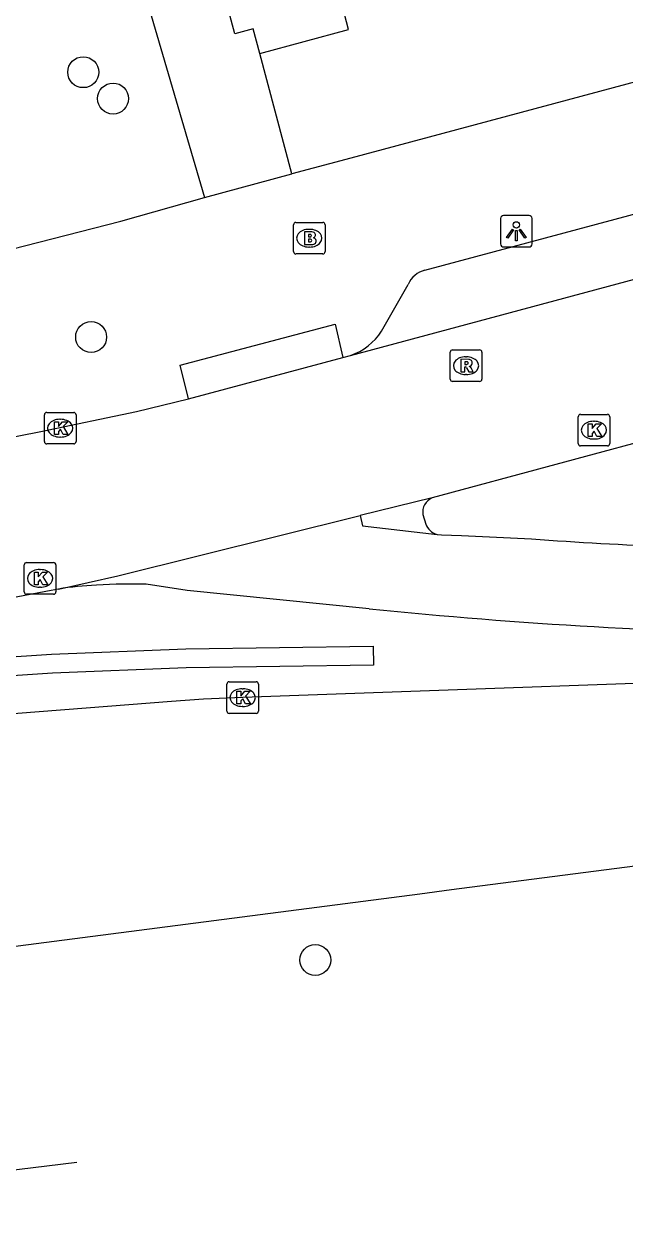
# Model space of a CAD drawing. Extents: x 162542 to 163144, y 380786 to 381511.
# Drawn here: x 162747.08 to 162766.07, y 380806.7 to 380845.02 of the extents above; entities that cross this region are included whole.
import ezdxf

# ---------------------------------------------------------------- set-up
doc = ezdxf.new("R2010")
doc.units = 0
for name, color, linetype in [('IMGEO_Boom', 7, 'Continuous'), ('IMGEO_Brandkraan', 7, 'Continuous'), ('IMGEO_Fietspad_gesloten', 7, 'Continuous'), ('IMGEO_Haag', 7, 'Continuous'), ('IMGEO_Kolk', 7, 'Continuous'), ('IMGEO_Lichtpunt', 7, 'Continuous'), ('IMGEO_Pand', 7, 'Continuous'), ('IMGEO_Rijbaan_lokaal_gesloten', 7, 'Continuous'), ('IMGEO_Rijbaan_lokaal_open', 7, 'Continuous'), ('IMGEO_Rioolput', 7, 'Continuous'), ('IMGEO_Verkeerseiland_open', 7, 'Continuous'), ('IMGEO_Voetpad_open', 7, 'Continuous')]:
    doc.layers.add(name, color=color, linetype=linetype)

msp = doc.modelspace()

# ---------------------------------------------------------------- linework, layer by layer
at = {"layer": 'IMGEO_Boom'}
for centre in [(162748.947, 380843.501), (162749.89, 380842.667), (162749.197, 380835.124), (162756.286, 380815.42)]:
    msp.add_circle(centre, 0.489, dxfattribs=at)
at = {"layer": 'IMGEO_Brandkraan'}
for p, q in [((162755.67, 380838.751), (162756.522, 380838.751)), ((162755.595, 380837.825), (162755.595, 380838.677)), ((162756.083, 380838.531), (162756.108, 380838.531)), ((162756.596, 380838.677), (162756.596, 380837.825)), ((162756.106, 380837.971), (162756.081, 380837.971)), ((162756.522, 380837.751), (162755.67, 380837.751))]:
    msp.add_line(p, q, dxfattribs=at)
for points in [[(162755.67, 380838.751), (162756.522, 380838.751)], [(162755.595, 380837.825), (162755.595, 380838.677)], [(162755.943, 380838.451), (162755.943, 380838.051), (162756.156, 380838.051)], [(162756.174, 380838.451), (162755.943, 380838.451)], [(162756.122, 380838.37), (162756.068, 380838.37), (162756.068, 380838.294)], [(162756.596, 380838.677), (162756.596, 380837.825)], [(162756.068, 380838.294), (162756.121, 380838.294)], [(162756.13, 380838.218), (162756.068, 380838.218), (162756.068, 380838.137)], [(162756.068, 380838.137), (162756.13, 380838.137)], [(162756.522, 380837.751), (162755.67, 380837.751)]]:
    msp.add_lwpolyline(points, dxfattribs=at)
for centre, radius, start, end in [((162755.672, 380838.675), 0.0765, 91.552, 178.448), ((162755.672, 380838.675), 0.0765, 91.552, 178.448), ((162756.52, 380838.675), 0.0765, 1.552, 88.448), ((162756.52, 380838.675), 0.0765, 1.552, 88.448), ((162756.123, 380838.332), 0.0379, 267.8285, 90.9355), ((162756.178, 380838.306), 0.145, 59.4692, 91.5367), ((162756.203, 380838.353), 0.0922, 285.5137, 58.1501), ((162756.131, 380838.177), 0.0404, 269.8759, 90.5077), ((162756.162, 380838.302), 0.251, 268.6676, 293.5347), ((162756.208, 380838.161), 0.105, 301.3115, 78.989), ((162755.672, 380837.827), 0.0765, 181.552, 268.448), ((162755.672, 380837.827), 0.0765, 181.552, 268.448), ((162756.52, 380837.827), 0.0765, 271.552, 358.448), ((162756.52, 380837.827), 0.0765, 271.552, 358.448)]:
    msp.add_arc(centre, radius, start, end, dxfattribs=at)
for centre, major_axis, ratio, start_param, end_param in [((162756.082, 380838.251), (-0.387, 0.002), 0.722429, 4.712389, 7.853982), ((162756.107, 380838.251), (-0.39, 0.002), 0.717154, 1.570796, 4.712389)]:
    msp.add_ellipse(centre, major_axis=major_axis, ratio=ratio, start_param=start_param, end_param=end_param, dxfattribs=at)
at = {"layer": 'IMGEO_Fietspad_gesloten'}
for points in [[(162757.703, 380829.475), (162757.779, 380829.155), (162760.135, 380828.882)], [(162760.135, 380828.882), (162760.272, 380828.866), (162760.91, 380828.845), (162763.124, 380828.741)], [(162757.994, 380826.527), (162752.23, 380827.103), (162750.935, 380827.31), (162749.988, 380827.305), (162749.363, 380827.278)]]:
    msp.add_lwpolyline(points, dxfattribs=at)
for centre, radius, start, end in [((162772.134, 380950.399), 121.991, 265.76423, 269.89321), ((162749.828, 380816.941), 10.347, 92.573, 99.2458), ((162774.252, 380987.182), 161.475, 264.22137, 269.2853)]:
    msp.add_arc(centre, radius, start, end, dxfattribs=at)
at = {"layer": 'IMGEO_Haag'}
msp.add_lwpolyline([(162758.123, 380824.746), (162752.204, 380824.662), (162747.978, 380824.496), (162737.331, 380823.787), (162734.883, 380823.517), (162730.278, 380822.817), (162730.173, 380823.408), (162734.805, 380824.112), (162737.278, 380824.385), (162747.946, 380825.095), (162752.188, 380825.262), (162758.114, 380825.346), (162758.123, 380824.746)], dxfattribs=at)
at = {"layer": 'IMGEO_Kolk'}
for p, q in [((162747.718, 380831.816), (162747.718, 380832.668)), ((162747.793, 380832.742), (162748.645, 380832.742)), ((162748.719, 380832.668), (162748.719, 380831.816)), ((162764.597, 380831.753), (162764.597, 380832.605)), ((162764.672, 380832.679), (162765.524, 380832.679)), ((162765.598, 380832.605), (162765.598, 380831.753)), ((162748.206, 380832.522), (162748.231, 380832.522)), ((162765.085, 380832.459), (162765.11, 380832.459)), ((162748.229, 380831.962), (162748.204, 380831.962)), ((162765.108, 380831.899), (162765.083, 380831.899)), ((162748.645, 380831.742), (162747.793, 380831.742)), ((162765.524, 380831.679), (162764.672, 380831.679)), ((162747.081, 380827.063), (162747.081, 380827.915)), ((162747.156, 380827.989), (162748.008, 380827.989)), ((162747.569, 380827.769), (162747.594, 380827.769)), ((162748.082, 380827.915), (162748.082, 380827.063)), ((162748.008, 380826.989), (162747.156, 380826.989)), ((162747.592, 380827.209), (162747.567, 380827.209)), ((162753.563, 380824.221), (162754.415, 380824.221)), ((162753.488, 380823.295), (162753.488, 380824.147)), ((162753.976, 380824.001), (162754.001, 380824.001)), ((162754.489, 380824.147), (162754.489, 380823.295)), ((162753.999, 380823.441), (162753.974, 380823.441)), ((162754.415, 380823.221), (162753.563, 380823.221))]:
    msp.add_line(p, q, dxfattribs=at)
for points in [[(162747.718, 380831.816), (162747.718, 380832.668)], [(162747.793, 380832.742), (162748.645, 380832.742)], [(162748.719, 380832.668), (162748.719, 380831.816)], [(162764.597, 380831.753), (162764.597, 380832.605)], [(162764.672, 380832.679), (162765.524, 380832.679)], [(162765.598, 380832.605), (162765.598, 380831.753)], [(162748.039, 380832.442), (162748.162, 380832.442), (162748.162, 380832.291), (162748.292, 380832.442), (162748.456, 380832.442), (162748.31, 380832.291), (162748.463, 380832.042), (162748.311, 380832.042), (162748.226, 380832.206), (162748.162, 380832.139), (162748.162, 380832.042), (162748.039, 380832.042), (162748.039, 380832.442)], [(162764.918, 380832.379), (162765.041, 380832.379), (162765.041, 380832.228), (162765.171, 380832.379), (162765.335, 380832.379), (162765.189, 380832.228), (162765.342, 380831.979), (162765.19, 380831.979), (162765.105, 380832.143), (162765.041, 380832.076), (162765.041, 380831.979), (162764.918, 380831.979), (162764.918, 380832.379)], [(162748.645, 380831.742), (162747.793, 380831.742)], [(162765.524, 380831.679), (162764.672, 380831.679)], [(162747.081, 380827.063), (162747.081, 380827.915)], [(162747.156, 380827.989), (162748.008, 380827.989)], [(162747.402, 380827.689), (162747.525, 380827.689), (162747.525, 380827.538), (162747.655, 380827.689), (162747.819, 380827.689), (162747.673, 380827.538), (162747.826, 380827.289), (162747.674, 380827.289), (162747.589, 380827.453), (162747.525, 380827.386), (162747.525, 380827.289), (162747.402, 380827.289), (162747.402, 380827.689)], [(162748.082, 380827.915), (162748.082, 380827.063)], [(162748.008, 380826.989), (162747.156, 380826.989)], [(162753.563, 380824.221), (162754.415, 380824.221)], [(162753.488, 380823.295), (162753.488, 380824.147)], [(162753.809, 380823.921), (162753.932, 380823.921), (162753.932, 380823.77), (162754.062, 380823.921), (162754.226, 380823.921), (162754.08, 380823.77), (162754.233, 380823.521), (162754.081, 380823.521), (162753.996, 380823.685), (162753.932, 380823.618), (162753.932, 380823.521), (162753.809, 380823.521), (162753.809, 380823.921)], [(162754.489, 380824.147), (162754.489, 380823.295)], [(162754.415, 380823.221), (162753.563, 380823.221)]]:
    msp.add_lwpolyline(points, dxfattribs=at)
for centre, start, end in [((162747.795, 380832.666), 91.552, 178.448), ((162747.795, 380832.666), 91.552, 178.448), ((162748.643, 380832.666), 1.552, 88.448), ((162748.643, 380832.666), 1.552, 88.448), ((162764.674, 380832.603), 91.552, 178.448), ((162764.674, 380832.603), 91.552, 178.448), ((162765.522, 380832.603), 1.552, 88.448), ((162765.522, 380832.603), 1.552, 88.448), ((162747.795, 380831.818), 181.552, 268.448), ((162747.795, 380831.818), 181.552, 268.448), ((162748.643, 380831.818), 271.552, 358.448), ((162748.643, 380831.818), 271.552, 358.448), ((162764.674, 380831.755), 181.552, 268.448), ((162764.674, 380831.755), 181.552, 268.448), ((162765.522, 380831.755), 271.552, 358.448), ((162765.522, 380831.755), 271.552, 358.448), ((162747.158, 380827.913), 91.552, 178.448), ((162747.158, 380827.913), 91.552, 178.448), ((162748.006, 380827.913), 1.552, 88.448), ((162748.006, 380827.913), 1.552, 88.448), ((162747.158, 380827.065), 181.552, 268.448), ((162747.158, 380827.065), 181.552, 268.448), ((162748.006, 380827.065), 271.552, 358.448), ((162748.006, 380827.065), 271.552, 358.448), ((162753.565, 380824.145), 91.552, 178.448), ((162753.565, 380824.145), 91.552, 178.448), ((162754.413, 380824.145), 1.552, 88.448), ((162754.413, 380824.145), 1.552, 88.448), ((162753.565, 380823.297), 181.552, 268.448), ((162753.565, 380823.297), 181.552, 268.448), ((162754.413, 380823.297), 271.552, 358.448), ((162754.413, 380823.297), 271.552, 358.448)]:
    msp.add_arc(centre, 0.0765, start, end, dxfattribs=at)
for centre, major_axis, ratio, start_param, end_param in [((162748.205, 380832.242), (-0.387, 0.002), 0.722429, 4.712389, 7.853982), ((162748.23, 380832.242), (-0.39, 0.002), 0.717154, 1.570796, 4.712389), ((162765.084, 380832.179), (-0.387, 0.002), 0.722429, 4.712389, 7.853982), ((162765.109, 380832.179), (-0.39, 0.002), 0.717154, 1.570796, 4.712389), ((162747.568, 380827.489), (-0.387, 0.002), 0.722429, 4.712389, 7.853982), ((162747.593, 380827.489), (-0.39, 0.002), 0.717154, 1.570796, 4.712389), ((162753.975, 380823.721), (-0.387, 0.002), 0.722429, 4.712389, 7.853982), ((162754, 380823.721), (-0.39, 0.002), 0.717154, 1.570796, 4.712389)]:
    msp.add_ellipse(centre, major_axis=major_axis, ratio=ratio, start_param=start_param, end_param=end_param, dxfattribs=at)
at = {"layer": 'IMGEO_Lichtpunt'}
for p, q in [((162762.145, 380838.874), (162762.145, 380838.067)), ((162762.145, 380838.874), (162762.145, 380838.067)), ((162763.047, 380838.969), (162762.239, 380838.969)), ((162763.047, 380838.969), (162762.239, 380838.969)), ((162763.141, 380838.067), (162763.141, 380838.874)), ((162763.141, 380838.067), (162763.141, 380838.874)), ((162762.239, 380837.973), (162763.047, 380837.973)), ((162762.239, 380837.973), (162763.047, 380837.973))]:
    msp.add_line(p, q, dxfattribs=at)
for points in [[(162762.519, 380838.538), (162762.558, 380838.51), (162762.37, 380838.248), (162762.332, 380838.275), (162762.519, 380838.538)], [(162762.621, 380838.49), (162762.668, 380838.49), (162762.668, 380838.168), (162762.621, 380838.168), (162762.621, 380838.49)], [(162762.731, 380838.51), (162762.769, 380838.537), (162762.956, 380838.275), (162762.917, 380838.247), (162762.731, 380838.51)]]:
    msp.add_lwpolyline(points, dxfattribs=at)
msp.add_circle((162762.644, 380838.672), 0.0994, dxfattribs=at)
for centre, start, end in [((162762.239, 380838.874), 90, 180), ((162762.239, 380838.874), 90, 180), ((162763.047, 380838.874), 0, 90), ((162763.047, 380838.874), 0, 90), ((162762.239, 380838.067), 180, 270), ((162762.239, 380838.067), 180, 270), ((162763.047, 380838.067), 270, 0), ((162763.047, 380838.067), 270, 360)]:
    msp.add_arc(centre, 0.0946, start, end, dxfattribs=at)
at = {"layer": 'IMGEO_Pand'}
for points in [[(162754.53, 380844.094), (162754.321, 380844.875), (162753.74, 380844.719), (162752.443, 380849.548), (162750.896, 380855.31)], [(162754.53, 380844.094), (162757.338, 380844.848), (162757.142, 380845.576), (162759.377, 380846.176)]]:
    msp.add_lwpolyline(points, dxfattribs=at)
at = {"layer": 'IMGEO_Rijbaan_lokaal_gesloten'}
for points in [[(162787.736, 380824.925), (162773.468, 380824.421), (162753.989, 380823.721), (162752.754, 380823.675), (162751.742, 380823.6), (162744.848, 380823.062)], [(162795.7, 380822.173), (162760.598, 380817.635), (162759.589, 380817.5), (162745.654, 380815.695)], [(162733.341, 380806.698), (162736.545, 380807.394), (162739.5, 380807.898), (162748.745, 380809.028)]]:
    msp.add_lwpolyline(points, dxfattribs=at)
at = {"layer": 'IMGEO_Rijbaan_lokaal_open'}
for points in [[(162747.846, 380856.388), (162752.779, 380839.542)], [(162755.548, 380840.281), (162754.53, 380844.094)], [(162757.4, 380834.544), (162785.093, 380841.979)], [(162752.779, 380839.542), (162755.548, 380840.281)], [(162757.159, 380834.479), (162757.4, 380834.544)], [(162752.271, 380833.166), (162757.159, 380834.479)], [(162739.585, 380830.653), (162741.351, 380830.978), (162744.703, 380831.562), (162747.602, 380832.133), (162750.634, 380832.773), (162752.271, 380833.166)], [(162767.802, 380832.146), (162759.979, 380830.036)], [(162759.979, 380830.036), (162757.703, 380829.475)], [(162748.165, 380827.154), (162750.041, 380827.566), (162757.703, 380829.475)], [(162748.165, 380827.154), (162747.928, 380827.112), (162745.544, 380826.65), (162743.192, 380826.231), (162739.206, 380825.557)]]:
    msp.add_lwpolyline(points, dxfattribs=at)
at = {"layer": 'IMGEO_Rioolput'}
for p, q in [((162760.552, 380833.793), (162760.552, 380834.645)), ((162760.627, 380834.719), (162761.479, 380834.719)), ((162761.553, 380834.645), (162761.553, 380833.793)), ((162761.04, 380834.499), (162761.065, 380834.499)), ((162761.063, 380833.939), (162761.038, 380833.939)), ((162761.479, 380833.719), (162760.627, 380833.719))]:
    msp.add_line(p, q, dxfattribs=at)
for points in [[(162760.552, 380833.793), (162760.552, 380834.645)], [(162760.627, 380834.719), (162761.479, 380834.719)], [(162761.553, 380834.645), (162761.553, 380833.793)], [(162761.141, 380834.417), (162760.889, 380834.419), (162760.889, 380834.019)], [(162760.889, 380834.019), (162761.013, 380834.019), (162761.013, 380834.181), (162761.024, 380834.181)], [(162761.067, 380834.338), (162761.013, 380834.338), (162761.013, 380834.257)], [(162761.013, 380834.257), (162761.065, 380834.257)], [(162761.071, 380834.152), (162761.142, 380834.019), (162761.282, 380834.019), (162761.217, 380834.145)], [(162761.479, 380833.719), (162760.627, 380833.719)]]:
    msp.add_lwpolyline(points, dxfattribs=at)
for centre, radius, start, end in [((162760.629, 380834.643), 0.0765, 91.552, 178.448), ((162760.629, 380834.643), 0.0765, 91.552, 178.448), ((162761.477, 380834.643), 0.0765, 1.552, 88.448), ((162761.477, 380834.643), 0.0765, 1.552, 88.448), ((162761.023, 380834.128), 0.0533, 26.0293, 88.6989), ((162761.049, 380834.446), 0.19, 274.7715, 282.9687), ((162761.073, 380834.242), 0.0964, 77.0061, 93.1865), ((162761.087, 380834.299), 0.0378, 276.6634, 79.6772), ((162761.14, 380834.307), 0.109, 350.3612, 89.416), ((162761.138, 380834.307), 0.112, 277.5842, 350.9817), ((162761.122, 380834.092), 0.108, 29.5134, 73.7905), ((162760.629, 380833.795), 0.0765, 181.552, 268.448), ((162760.629, 380833.795), 0.0765, 181.552, 268.448), ((162761.477, 380833.795), 0.0765, 271.552, 358.448), ((162761.477, 380833.795), 0.0765, 271.552, 358.448)]:
    msp.add_arc(centre, radius, start, end, dxfattribs=at)
for centre, major_axis, ratio, start_param, end_param in [((162761.039, 380834.219), (-0.387, 0.002), 0.722429, 4.712389, 7.853982), ((162761.064, 380834.219), (-0.39, 0.002), 0.717154, 1.570796, 4.712389)]:
    msp.add_ellipse(centre, major_axis=major_axis, ratio=ratio, start_param=start_param, end_param=end_param, dxfattribs=at)
at = {"layer": 'IMGEO_Verkeerseiland_open'}
msp.add_lwpolyline([(162759.687, 380829.508), (162759.782, 380829.208)], dxfattribs=at)
for centre, radius, start, end in [((162760.178, 380829.581), 0.497, 113.664, 188.4481), ((162760.26, 380829.372), 0.506, 198.9022, 255.652)]:
    msp.add_arc(centre, radius, start, end, dxfattribs=at)
at = {"layer": 'IMGEO_Voetpad_open'}
for points in [[(162785.202, 380848.25), (162757.406, 380840.777), (162755.548, 380840.281)], [(162759.749, 380837.241), (162782.059, 380843.218)], [(162733.341, 380834.457), (162738.437, 380835.798), (162750.133, 380838.786), (162752.779, 380839.542)], [(162758.382, 380835.314), (162759.219, 380836.791)], [(162752.271, 380833.166), (162752.015, 380834.231), (162756.913, 380835.534), (162757.159, 380834.479)]]:
    msp.add_lwpolyline(points, dxfattribs=at)
for centre, radius, start, end in [((162759.96, 380836.455), 0.814, 105.0403, 155.626), ((162756.793, 380836.329), 1.886, 288.7776, 327.4234)]:
    msp.add_arc(centre, radius, start, end, dxfattribs=at)

doc.saveas('drawing.dxf')
